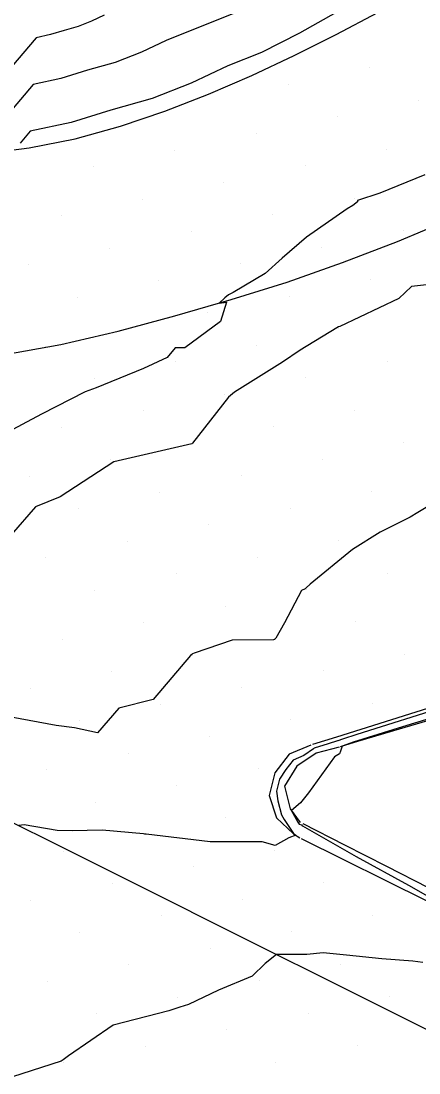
# Model space of a CAD drawing. Extents: x 2354170 to 2357230, y 866100 to 868290.
# Drawn here: x 2355362.17 to 2355379.11, y 867377.49 to 867422.25 of the extents above; entities that cross this region are included whole.
import ezdxf

# ---------------------------------------------------------------- set-up
doc = ezdxf.new("R2010")
doc.units = 0
for name, color, linetype in [('Default', 7, 'Continuous'), ('DTM Contours Major', 7, 'Continuous'), ('DTM Contours Minor', 7, 'Continuous'), ('Exist DTM Breakline', 7, 'Continuous'), ('Exist DTM Scan Elevation Point', 7, 'Continuous'), ('Exist Roads Curbs', 7, 'Continuous'), ('Exist Roads EOP', 7, 'Continuous')]:
    doc.layers.add(name, color=color, linetype=linetype)

msp = doc.modelspace()

# ---------------------------------------------------------------- linework, layer by layer
at = {"layer": 'Default'}
for points in [[(2355373.491, 867423.488), (2355368.348, 867421.424), (2355367.293, 867420.928), (2355366.175, 867420.485), (2355364.997, 867420.157), (2355363.863, 867419.803), (2355362.687, 867419.552), (2355361.052, 867417.635)], [(2355365.715, 867422.502), (2355365.175, 867422.248), (2355364.603, 867422.022), (2355364.001, 867421.854), (2355363.42, 867421.673), (2355362.819, 867421.544), (2355359.978, 867418.213)], [(2355375.583, 867422.613), (2355374.023, 867421.737), (2355372.408, 867420.919), (2355370.98, 867420.346), (2355369.411, 867419.608), (2355367.747, 867418.949), (2355365.994, 867418.46), (2355364.306, 867417.933), (2355362.555, 867417.559), (2355362.126, 867417.056)], [(2355379.357, 867415.713), (2355377.446, 867414.93), (2355376.491, 867414.612), (2355376.497, 867414.559), (2355376.293, 867414.398), (2355376.055, 867414.264), (2355374.322, 867413.049), (2355373.284, 867412.157), (2355372.561, 867411.508), (2355371.197, 867410.705), (2355370.998, 867410.603), (2355370.846, 867410.468), (2355370.607, 867410.249), (2355370.921, 867410.284), (2355370.668, 867409.472), (2355369.144, 867408.348), (2355368.737, 867408.346), (2355368.386, 867407.938), (2355367.379, 867407.468), (2355365.683, 867406.775), (2355365.362, 867406.644), (2355364.904, 867406.471), (2355363.042, 867405.524), (2355360.767, 867404.317)], [(2355379.773, 867401.76), (2355379.07, 867401.34), (2355378.733, 867401.138), (2355377.46, 867400.501), (2355376.289, 867399.758), (2355374.476, 867398.284), (2355374.312, 867398.129), (2355374.271, 867398.095), (2355374.106, 867398.013), (2355373.392, 867396.645), (2355373.013, 867395.987), (2355372.98, 867395.951), (2355372.955, 867395.935), (2355372.916, 867395.926), (2355371.157, 867395.907), (2355369.541, 867395.356), (2355369.47, 867395.328), (2355369.438, 867395.298), (2355369.383, 867395.248), (2355367.796, 867393.386), (2355366.335, 867393.008), (2355365.427, 867391.956), (2355364.443, 867392.182), (2355363.66, 867392.278), (2355361.746, 867392.635)], [(2355380.341, 867393.114), (2355376.465, 867391.888), (2355375.858, 867391.7), (2355375.66, 867391.627), (2355375.641, 867391.62), (2355375.24, 867391.492), (2355374.648, 867391.311), (2355374.619, 867391.282), (2355374.212, 867390.999), (2355373.754, 867390.794), (2355373.438, 867390.405), (2355373.174, 867389.993), (2355373.045, 867389.481), (2355373.098, 867389.062), (2355373.255, 867388.48), (2355373.369, 867388.279), (2355373.771, 867387.678), (2355373.773, 867387.677), (2355373.864, 867387.602), (2355373.566, 867387.488), (2355372.988, 867387.164), (2355372.438, 867387.318), (2355370.224, 867387.326), (2355367.491, 867387.646), (2355367.44, 867387.65), (2355367.389, 867387.66), (2355365.627, 867387.816), (2355364.344, 867387.795), (2355363.702, 867387.8), (2355362.303, 867388.054), (2355362.076, 867388.017)], [(2355380.333, 867392.795), (2355378.589, 867392.274), (2355378.002, 867392.089), (2355376.313, 867391.566), (2355375.84, 867391.392), (2355375.768, 867391.189), (2355375.724, 867391.067), (2355375.51, 867390.935), (2355374.415, 867389.409), (2355374.072, 867388.989), (2355373.681, 867388.663), (2355373.672, 867388.665), (2355373.956, 867388.166), (2355374.014, 867388.079), (2355374.106, 867388.041), (2355374.144, 867388.01), (2355374.153, 867388.004), (2355375.438, 867387.268), (2355376.433, 867386.703), (2355378.666, 867385.481), (2355379.483, 867385.019)], [(2355379.277, 867382.184), (2355378.85, 867382.241), (2355377.526, 867382.349), (2355376.023, 867382.499), (2355375.034, 867382.602), (2355374.342, 867382.525), (2355373.039, 867382.537), (2355372.57, 867382.152), (2355372.007, 867381.607), (2355370.582, 867381.011), (2355369.296, 867380.403), (2355368.926, 867380.283), (2355368.466, 867380.139), (2355366.087, 867379.528), (2355364.195, 867378.214), (2355363.969, 867378.049), (2355363.881, 867377.99), (2355361.364, 867377.183)]]:
    msp.add_lwpolyline(points, dxfattribs=at)
at = {"layer": 'DTM Contours Major'}
msp.add_lwpolyline([(2355365.715, 867422.502), (2355365.175, 867422.248), (2355364.603, 867422.022), (2355364.001, 867421.854), (2355363.42, 867421.673), (2355362.819, 867421.544), (2355359.978, 867418.213)], dxfattribs=at)
at = {"layer": 'DTM Contours Minor'}
msp.add_lwpolyline([(2355379.95, 867411.088), (2355378.795, 867410.957), (2355378.261, 867410.444), (2355375.736, 867409.25), (2355375.68, 867409.237), (2355375.62, 867409.193), (2355374.055, 867408.251), (2355373.297, 867407.732), (2355371.262, 867406.455), (2355371.003, 867406.252), (2355369.469, 867404.285), (2355369.461, 867404.275), (2355369.44, 867404.265), (2355366.114, 867403.492), (2355365.796, 867403.288), (2355363.839, 867401.999), (2355362.784, 867401.585), (2355361.744, 867400.388)], dxfattribs=at)
at = {"layer": 'Exist DTM Breakline'}
for points in [[(2355361.407, 867408.05), (2355363.868, 867408.487), (2355366.303, 867409.052), (2355368.716, 867409.705), (2355371.119, 867410.396), (2355373.504, 867411.144), (2355375.862, 867411.975), (2355378.194, 867412.876), (2355380.503, 867413.833), (2355382.789, 867414.847), (2355385.049, 867415.915), (2355387.282, 867417.038), (2355389.484, 867418.222), (2355391.652, 867419.467), (2355393.796, 867420.752), (2355395.92, 867422.07), (2355398.018, 867423.431)], [(2355361.577, 867388.266), (2355363.813, 867387.148), (2355366.049, 867386.029), (2355368.285, 867384.911), (2355370.522, 867383.794), (2355372.758, 867382.677), (2355374.995, 867381.561), (2355377.233, 867380.446), (2355379.471, 867379.331), (2355381.709, 867378.218), (2355383.948, 867377.106), (2355386.188, 867375.995), (2355388.427, 867374.884), (2355390.666, 867373.772), (2355392.905, 867372.659), (2355395.143, 867371.546), (2355397.381, 867370.43), (2355399.617, 867369.312), (2355401.852, 867368.192), (2355404.086, 867367.069), (2355406.318, 867365.945), (2355408.551, 867364.821), (2355410.786, 867363.699), (2355413.022, 867362.582)]]:
    msp.add_lwpolyline(points, dxfattribs=at)
at = {"layer": 'Exist DTM Scan Elevation Point'}
for p, q in [((2355377.022, 867420.256), (2355377.022, 867420.256)), ((2355373.558, 867419.55), (2355373.558, 867419.55)), ((2355379.107, 867418.877), (2355379.107, 867418.877)), ((2355375.643, 867418.171), (2355375.643, 867418.171)), ((2355372.178, 867417.465), (2355372.178, 867417.465)), ((2355368.714, 867416.76), (2355368.714, 867416.76)), ((2355377.728, 867416.792), (2355377.728, 867416.792)), ((2355365.249, 867416.054), (2355365.249, 867416.054)), ((2355374.263, 867416.086), (2355374.263, 867416.086)), ((2355370.799, 867415.38), (2355370.799, 867415.38)), ((2355367.334, 867414.675), (2355367.334, 867414.675)), ((2355376.348, 867414.707), (2355376.348, 867414.707)), ((2355363.87, 867413.969), (2355363.87, 867413.969)), ((2355372.884, 867414.001), (2355372.884, 867414.001)), ((2355369.419, 867413.296), (2355369.419, 867413.296)), ((2355378.433, 867413.327), (2355378.433, 867413.327)), ((2355365.955, 867412.59), (2355365.955, 867412.59)), ((2355374.969, 867412.622), (2355374.969, 867412.622)), ((2355362.491, 867411.884), (2355362.491, 867411.884)), ((2355371.504, 867411.916), (2355371.504, 867411.916)), ((2355368.04, 867411.211), (2355368.04, 867411.211)), ((2355377.054, 867411.242), (2355377.054, 867411.242)), ((2355364.575, 867410.505), (2355364.575, 867410.505)), ((2355373.589, 867410.537), (2355373.589, 867410.537)), ((2355370.125, 867409.831), (2355370.125, 867409.831)), ((2355375.674, 867409.157), (2355375.674, 867409.157)), ((2355363.196, 867408.42), (2355363.196, 867408.42)), ((2355372.21, 867408.452), (2355372.21, 867408.452)), ((2355368.745, 867407.746), (2355368.745, 867407.746)), ((2355377.759, 867407.778), (2355377.759, 867407.778)), ((2355365.281, 867407.041), (2355365.281, 867407.041)), ((2355374.295, 867407.072), (2355374.295, 867407.072)), ((2355370.83, 867406.367), (2355370.83, 867406.367)), ((2355376.38, 867405.693), (2355376.38, 867405.693)), ((2355367.366, 867405.661), (2355367.366, 867405.661)), ((2355363.902, 867404.956), (2355363.902, 867404.956)), ((2355372.915, 867404.987), (2355372.915, 867404.987)), ((2355369.451, 867404.282), (2355369.451, 867404.282)), ((2355378.465, 867404.313), (2355378.465, 867404.313)), ((2355365.987, 867403.576), (2355365.987, 867403.576)), ((2355375, 867403.608), (2355375, 867403.608)), ((2355362.522, 867402.871), (2355362.522, 867402.871)), ((2355371.536, 867402.902), (2355371.536, 867402.902)), ((2355368.072, 867402.197), (2355368.072, 867402.197)), ((2355377.085, 867402.228), (2355377.085, 867402.228)), ((2355364.607, 867401.491), (2355364.607, 867401.491)), ((2355373.621, 867401.523), (2355373.621, 867401.523)), ((2355370.157, 867400.817), (2355370.157, 867400.817)), ((2355366.692, 867400.112), (2355366.692, 867400.112)), ((2355375.706, 867400.143), (2355375.706, 867400.143)), ((2355363.228, 867399.406), (2355363.228, 867399.406)), ((2355372.242, 867399.438), (2355372.242, 867399.438)), ((2355368.777, 867398.732), (2355368.777, 867398.732)), ((2355377.791, 867398.764), (2355377.791, 867398.764)), ((2355365.313, 867398.027), (2355365.313, 867398.027)), ((2355374.327, 867398.058), (2355374.327, 867398.058)), ((2355370.862, 867397.353), (2355370.862, 867397.353)), ((2355367.398, 867396.647), (2355367.398, 867396.647)), ((2355376.412, 867396.679), (2355376.412, 867396.679)), ((2355363.933, 867395.942), (2355363.933, 867395.942)), ((2355372.947, 867395.973), (2355372.947, 867395.973)), ((2355369.483, 867395.268), (2355369.483, 867395.268)), ((2355378.497, 867395.3), (2355378.497, 867395.3)), ((2355366.018, 867394.562), (2355366.018, 867394.562)), ((2355375.032, 867394.594), (2355375.032, 867394.594)), ((2355362.554, 867393.857), (2355362.554, 867393.857)), ((2355371.568, 867393.888), (2355371.568, 867393.888)), ((2355368.103, 867393.183), (2355368.103, 867393.183)), ((2355377.128, 867393.207), (2355377.128, 867393.207)), ((2355364.639, 867392.477), (2355364.639, 867392.477)), ((2355373.653, 867392.509), (2355373.653, 867392.509)), ((2355370.188, 867391.803), (2355370.188, 867391.803)), ((2355366.724, 867391.098), (2355366.724, 867391.098)), ((2355363.259, 867390.392), (2355363.259, 867390.392)), ((2355372.273, 867390.424), (2355372.273, 867390.424)), ((2355368.809, 867389.718), (2355368.809, 867389.718)), ((2355365.344, 867389.013), (2355365.344, 867389.013)), ((2355370.894, 867388.339), (2355370.894, 867388.339)), ((2355367.429, 867387.633), (2355367.429, 867387.633)), ((2355363.965, 867386.928), (2355363.965, 867386.928)), ((2355372.979, 867386.96), (2355372.979, 867386.96)), ((2355369.514, 867386.254), (2355369.514, 867386.254)), ((2355366.05, 867385.548), (2355366.05, 867385.548)), ((2355375.064, 867385.58), (2355375.064, 867385.58)), ((2355362.586, 867384.843), (2355362.586, 867384.843)), ((2355371.599, 867384.875), (2355371.599, 867384.875)), ((2355377.149, 867384.201), (2355377.149, 867384.201)), ((2355368.135, 867384.169), (2355368.135, 867384.169)), ((2355364.671, 867383.463), (2355364.671, 867383.463)), ((2355373.684, 867383.495), (2355373.684, 867383.495)), ((2355370.22, 867382.79), (2355370.22, 867382.79)), ((2355366.756, 867382.084), (2355366.756, 867382.084)), ((2355375.769, 867382.116), (2355375.769, 867382.116)), ((2355363.291, 867381.379), (2355363.291, 867381.379)), ((2355372.305, 867381.41), (2355372.305, 867381.41)), ((2355368.841, 867380.705), (2355368.841, 867380.705)), ((2355377.854, 867380.736), (2355377.854, 867380.736)), ((2355365.376, 867379.999), (2355365.376, 867379.999)), ((2355374.39, 867380.031), (2355374.39, 867380.031)), ((2355370.925, 867379.325), (2355370.925, 867379.325)), ((2355367.461, 867378.62), (2355367.461, 867378.62)), ((2355376.475, 867378.651), (2355376.475, 867378.651)), ((2355373.01, 867377.946), (2355373.01, 867377.946)), ((2355363.997, 867377.914), (2355363.997, 867377.914))]:
    msp.add_line(p, q, dxfattribs=at)
at = {"layer": 'Exist Roads Curbs'}
for points in [[(2355408.196, 867405.871), (2355407.299, 867405.331), (2355405.595, 867404.284), (2355403.874, 867403.265), (2355402.141, 867402.267), (2355400.399, 867401.285), (2355398.645, 867400.325), (2355396.872, 867399.398), (2355395.076, 867398.52), (2355393.257, 867397.688), (2355391.426, 867396.883), (2355389.588, 867396.094), (2355387.743, 867395.322), (2355385.888, 867394.575), (2355384.013, 867393.88), (2355382.111, 867393.26), (2355380.196, 867392.686), (2355378.276, 867392.124), (2355376.36, 867391.552), (2355375.76, 867391.367)], [(2355375.708, 867391.351), (2355374.741, 867391.102), (2355373.908, 867390.55), (2355373.393, 867389.693), (2355373.629, 867388.724), (2355374.055, 867388.147)], [(2355374.164, 867388.106), (2355375.945, 867387.195), (2355377.726, 867386.284), (2355379.506, 867385.374), (2355381.288, 867384.464), (2355383.069, 867383.556), (2355384.851, 867382.648), (2355386.634, 867381.741), (2355388.418, 867380.837), (2355390.205, 867379.938), (2355391.999, 867379.056), (2355392.92, 867378.638)]]:
    msp.add_lwpolyline(points, dxfattribs=at)
at = {"layer": 'Exist Roads EOP'}
for points in [[(2355360.525, 867416.597), (2355362.508, 867416.85), (2355364.469, 867417.245), (2355366.397, 867417.773), (2355368.29, 867418.418), (2355370.153, 867419.145), (2355371.992, 867419.932), (2355373.803, 867420.78), (2355375.587, 867421.683), (2355377.358, 867422.613)], [(2355408.259, 867406.569), (2355403.152, 867403.426), (2355397.926, 867400.481), (2355392.525, 867397.869), (2355386.994, 867395.543), (2355381.323, 867393.585), (2355375.603, 867391.776), (2355374.58, 867391.463)], [(2355374.512, 867391.441), (2355373.59, 867391.053), (2355372.977, 867390.263), (2355372.737, 867389.293), (2355373.043, 867388.341), (2355373.763, 867387.665), (2355374.033, 867387.497)], [(2355374.095, 867387.462), (2355379.469, 867384.794), (2355384.847, 867382.134), (2355386.001, 867381.577)]]:
    msp.add_lwpolyline(points, dxfattribs=at)

doc.saveas('drawing.dxf')
